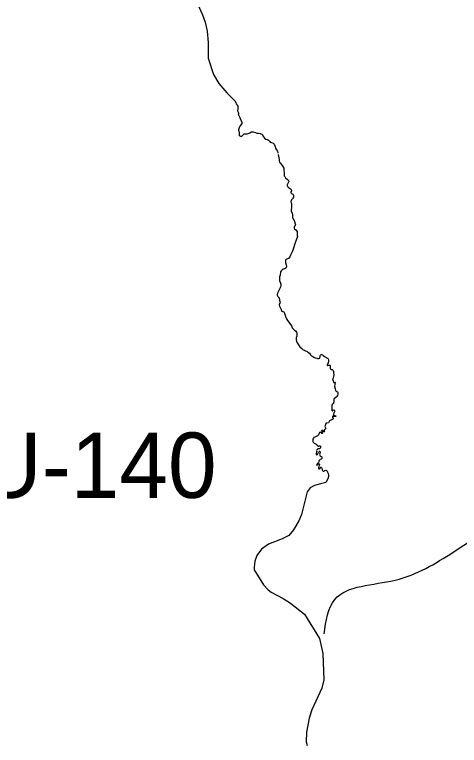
# Model space of a CAD drawing. Extents: x 553962 to 842807, y 8883888 to 9032388.
# Drawn here: x 744427 to 747148, y 8952044 to 8956516 of the extents above; entities that cross this region are included whole.
import ezdxf

# ---------------------------------------------------------------- set-up
doc = ezdxf.new("R2010")
doc.units = 0
doc.header["$LTSCALE"] = 150
for name, color, linetype, lineweight in [('20', 7, 'Continuous', 35), ('24', 7, 'Continuous', 25), ('40', 7, 'Continuous', 60)]:
    doc.layers.add(name, color=color, linetype=linetype, lineweight=lineweight)

msp = doc.modelspace()

# ---------------------------------------------------------------- linework, layer by layer
at = {"layer": '20'}
for points in [[(741757, 8951391.8), (741904.4, 8951303.2), (742026.6, 8951176.8), (742304.6, 8950915.5), (742553.1, 8950628.9), (742856.4, 8950633.1), (743104.9, 8950346.5), (743302.9, 8949756.4), (743471.4, 8949482.4), (743781.4, 8949069.4), (744156.3, 8948824.9), (744438.5, 8948774.4), (744746, 8948580.5), (745015.6, 8948374), (745120.9, 8948171.6), (745500, 8948121.1), (745748.5, 8948239.1), (746009.6, 8948243.3), (746679.4, 8948053.6), (747265.2, 8947722.8), (747890.7, 8948604.7), (747777, 8949723.8), (747824.3, 8950406.6), (748355.1, 8950776.4), (748829, 8950814.3), (749445, 8951136.8), (749729.3, 8951326.4), (749909.4, 8951867), (749937.8, 8952123), (749824.1, 8952511.9), (749824.1, 8952786.9), (749719.8, 8953213.6), (749691.4, 8953460.2), (750127.4, 8954143), (750298, 8954247.3), (750440.1, 8954474.9), (749975.7, 8955233.6), (749833.6, 8955394.8), (749729.3, 8955688.8), (749663, 8955944.8), (749511.3, 8956134.5), (749520.8, 8956694), (749454.5, 8957082.8), (749407.1, 8957206.1), (749511.3, 8957613.9), (749501.9, 8958116.5), (749492.4, 8958571.7), (749350.2, 8959169.2), (748629.9, 8959283), (747966.5, 8959131.2), (747720.1, 8958913.1), (747577.9, 8958751.9), (747416.8, 8958761.4), (747094.6, 8959093.3), (746775.2, 8959415.7), (746424.5, 8959510.6), (745818, 8959510.6), (745315.7, 8959567.5), (745115.2, 8959512.3), (745104.4, 8959700.2), (745113.1, 8959996.1), (744921, 8960244.5), (744724.5, 8960047.9), (744571.3, 8959890.3), (744456.8, 8959851.4), (744359.7, 8959812.5), (744359.7, 8959667.8), (744340.3, 8959564.1), (744346.8, 8959384.8), (744264.7, 8959300.6), (744137.4, 8959196.9), (744113.6, 8959086.8), (744096.4, 8959067.3), (744048.9, 8959026.3), (743982, 8959022), (743941, 8959063), (743822.2, 8959140.8), (743692.7, 8959099.7), (743621.5, 8959093.2), (743530.8, 8959101.9), (743476.8, 8959114.8), (743425, 8959104), (743373.2, 8959080.3), (743258.8, 8959225), (743142.3, 8959307.1), (743027.9, 8959320), (742881.1, 8959365.4), (742714.4, 8959394.5), (742487.7, 8959307.1), (742371.2, 8959051.1), (742410, 8958581.3)], [(742410, 8958581.3), (742371.2, 8959051.1), (742487.7, 8959307.1), (742714.4, 8959394.5), (742881.1, 8959365.4), (743027.9, 8959320), (743142.3, 8959307.1), (743258.8, 8959225), (743373.2, 8959080.3), (743425, 8959104), (743476.8, 8959114.8), (743530.8, 8959101.9), (743621.5, 8959093.2), (743692.7, 8959099.7), (743822.2, 8959140.8), (743941, 8959063), (743982, 8959022), (744048.9, 8959026.3), (744096.4, 8959067.3), (744113.6, 8959086.8), (744137.4, 8959196.9), (744264.7, 8959300.6), (744346.8, 8959384.8), (744340.3, 8959564.1), (744359.7, 8959667.8), (744359.7, 8959812.5), (744456.8, 8959851.4), (744571.3, 8959890.3), (744724.5, 8960047.9), (744921, 8960244.5), (745113.1, 8959996.1), (745104.4, 8959700.2), (745115.2, 8959512.3), (745315.7, 8959567.5), (745818, 8959510.6), (746424.5, 8959510.6), (746775.2, 8959415.7), (747094.6, 8959093.3), (747416.8, 8958761.4), (747577.9, 8958751.9), (747720.1, 8958913.1), (747966.5, 8959131.2), (748629.9, 8959283), (749350.2, 8959169.2), (749492.4, 8958571.7), (749501.9, 8958116.5), (749511.3, 8957613.9), (749407.1, 8957206.1), (749454.5, 8957082.8), (749520.8, 8956694), (749511.3, 8956134.5), (749663, 8955944.8), (749729.3, 8955688.8), (749833.6, 8955394.8), (749975.7, 8955233.6), (750440.1, 8954474.9), (750298, 8954247.3), (750127.4, 8954143), (749691.4, 8953460.2), (749719.8, 8953213.6), (749824.1, 8952786.9), (749824.1, 8952511.9), (749937.8, 8952123), (749909.4, 8951867), (749729.3, 8951326.4), (749445, 8951136.8), (748829, 8950814.3), (748355.1, 8950776.4), (747954.2, 8950580.2)], [(742410, 8958581.3), (742371.2, 8959051.1), (742487.7, 8959307.1), (742714.4, 8959394.5), (742881.1, 8959365.4), (743027.9, 8959320), (743142.3, 8959307.1), (743258.8, 8959225), (743373.2, 8959080.3), (743425, 8959104), (743476.8, 8959114.8), (743530.8, 8959101.9), (743621.5, 8959093.2), (743692.7, 8959099.7), (743822.2, 8959140.8), (743941, 8959063), (743982, 8959022), (744048.9, 8959026.3), (744096.4, 8959067.3), (744113.6, 8959086.8), (744137.4, 8959196.9), (744264.7, 8959300.6), (744346.8, 8959384.8), (744340.3, 8959564.1), (744359.7, 8959667.8), (744359.7, 8959812.5), (744456.8, 8959851.4), (744571.3, 8959890.3), (744724.5, 8960047.9), (744921, 8960244.5), (745113.1, 8959996.1), (745104.4, 8959700.2), (745115.2, 8959512.3), (745315.7, 8959567.5), (745818, 8959510.6), (746424.5, 8959510.6), (746775.2, 8959415.7), (747094.6, 8959093.3), (747416.8, 8958761.4), (747577.9, 8958751.9), (747720.1, 8958913.1), (747966.5, 8959131.2), (748629.9, 8959283), (749350.2, 8959169.2), (749492.4, 8958571.7), (749501.9, 8958116.5), (749511.3, 8957613.9), (749407.1, 8957206.1), (749454.5, 8957082.8), (749520.8, 8956694), (749511.3, 8956134.5), (749663, 8955944.8), (749729.3, 8955688.8), (749833.6, 8955394.8), (749975.7, 8955233.6), (750440.1, 8954474.9), (750298, 8954247.3), (750127.4, 8954143), (749691.4, 8953460.2), (749719.8, 8953213.6), (749824.1, 8952786.9), (749824.1, 8952511.9), (749937.8, 8952123), (749909.4, 8951867), (749729.3, 8951326.4), (749445, 8951136.8), (748829, 8950814.3), (748355.1, 8950776.4), (747954.2, 8950580.2)], [(742410, 8958581.3), (742371.2, 8959051.1), (742487.7, 8959307.1), (742714.4, 8959394.5), (742881.1, 8959365.4), (743027.9, 8959320), (743142.3, 8959307.1), (743258.8, 8959225), (743373.2, 8959080.3), (743425, 8959104), (743476.8, 8959114.8), (743530.8, 8959101.9), (743621.5, 8959093.2), (743692.7, 8959099.7), (743822.2, 8959140.8), (743941, 8959063), (743982, 8959022), (744048.9, 8959026.3), (744096.4, 8959067.3), (744113.6, 8959086.8), (744137.4, 8959196.9), (744264.7, 8959300.6), (744346.8, 8959384.8), (744340.3, 8959564.1), (744359.7, 8959667.8), (744359.7, 8959812.5), (744456.8, 8959851.4), (744571.3, 8959890.3), (744724.5, 8960047.9), (744921, 8960244.5), (745113.1, 8959996.1), (745104.4, 8959700.2), (745115.2, 8959512.3), (745315.7, 8959567.5), (745818, 8959510.6), (746424.5, 8959510.6), (746775.2, 8959415.7), (747094.6, 8959093.3), (747416.8, 8958761.4), (747577.9, 8958751.9), (747720.1, 8958913.1), (747966.5, 8959131.2), (748629.9, 8959283), (749350.2, 8959169.2), (749492.4, 8958571.7), (749501.9, 8958116.5), (749511.3, 8957613.9), (749407.1, 8957206.1), (749454.5, 8957082.8), (749520.8, 8956694), (749511.3, 8956134.5), (749663, 8955944.8), (749729.3, 8955688.8), (749833.6, 8955394.8), (749975.7, 8955233.6), (750440.1, 8954474.9), (750298, 8954247.3), (750127.4, 8954143), (749691.4, 8953460.2), (749719.8, 8953213.6), (749824.1, 8952786.9), (749824.1, 8952511.9), (749937.8, 8952123), (749909.4, 8951867), (749729.3, 8951326.4), (749445, 8951136.8), (748829, 8950814.3), (748355.1, 8950776.4), (747954.2, 8950580.2)]]:
    msp.add_spline(points, degree=3, dxfattribs=at)
at = {"layer": '24'}
for points in [[(745520, 8956644.2), (745577.4, 8956515), (745592.3, 8956470.8), (745605.1, 8956415.6), (745612.4, 8956345.1), (745611.7, 8956249.8), (745643.2, 8956150.5), (745677.6, 8956094.2), (745726.6, 8956036.8), (745776.2, 8955987)], [(745776.2, 8955987), (745777.3, 8955982.8), (745780.4, 8955977.4), (745783.5, 8955969.7), (745788.5, 8955961.6), (745792.3, 8955955.1), (745793.5, 8955951.2), (745793.5, 8955944.7), (745792, 8955937.4), (745791.6, 8955927), (745792.7, 8955922.8), (745796.2, 8955915.5), (745797, 8955910.1), (745795.5, 8955904.6)], [(745795.5, 8955904.6), (745798.7, 8955899.3), (745802.4, 8955891.4), (745806.7, 8955879.7), (745815.1, 8955862.3), (745817.2, 8955857), (745816.7, 8955850.6), (745813.5, 8955843.2), (745806.1, 8955833.1), (745800.3, 8955823.1), (745797.6, 8955812), (745801.9, 8955792.9), (745801.9, 8955780.2), (745801.9, 8955775.1)], [(745801.9, 8955775.5), (745809.8, 8955773.2), (745814.5, 8955772.5), (745817.8, 8955773.2), (745822.5, 8955775.8), (745828.2, 8955782.8), (745831.2, 8955786.2), (745835.5, 8955787.5), (745843.2, 8955787.5), (745851.8, 8955787.2), (745862.2, 8955790.5), (745866.5, 8955792.5), (745875.8, 8955797.8), (745881.5, 8955798.8), (745886.8, 8955797.8), (745900.2, 8955795.5), (745905.8, 8955793.5), (745911.8, 8955791.5), (745916.6, 8955790.9)], [(745919.6, 8955789.7), (745929.6, 8955788.8), (745934.3, 8955787.1), (745941, 8955784.1), (745946, 8955774.8), (745949.3, 8955768.1), (745956.6, 8955759.5), (745964.3, 8955754.8), (745973.6, 8955751.8), (745980.6, 8955747.8), (745987, 8955741.5), (745991.6, 8955736.5), (745998.3, 8955733.8), (746008.3, 8955729.5), (746015, 8955723.2), (746019, 8955713.9), (746020.6, 8955706.5), (746023.4, 8955698.3), (746030.4, 8955688.3), (746034.8, 8955681.3), (746037.4, 8955671.3), (746038.2, 8955668.8)], [(746040.4, 8955660.6), (746041.4, 8955650.4), (746045.4, 8955629.4), (746046.8, 8955620.7), (746048.8, 8955614.1), (746053.1, 8955606.8), (746068.8, 8955585.8), (746073.5, 8955576.2), (746075.2, 8955561.2), (746075.5, 8955550.5), (746075.5, 8955537.6), (746076.2, 8955529.6), (746079.5, 8955525.2), (746084.5, 8955518.2), (746097.8, 8955506.2), (746103.2, 8955501.9), (746104.5, 8955491.9), (746103.5, 8955489.9), (746099.2, 8955481.7), (746095.5, 8955474.4), (746095.5, 8955469.4), (746096.8, 8955464.7), (746102.2, 8955459.1), (746108.5, 8955453.8), (746115.5, 8955449.4), (746119.5, 8955446.8), (746121.5, 8955442.4), (746121.8, 8955437.8), (746117.5, 8955430.8), (746116.5, 8955428.1), (746118.5, 8955423.5), (746120.8, 8955421.5), (746124.8, 8955418.8), (746128.5, 8955416.5), (746132.2, 8955413.8), (746133.5, 8955411.5), (746134.2, 8955408.1), (746133.8, 8955403.8), (746132.8, 8955399.8), (746130.2, 8955391.9), (746126.5, 8955387.9), (746121.5, 8955382.6), (746119.2, 8955377.3), (746118.2, 8955373.3), (746119.2, 8955364.6), (746120.5, 8955358.3), (746120.7, 8955338)], [(746120.7, 8955338), (746120.5, 8955336), (746118.8, 8955322.3), (746118.8, 8955316.3), (746120.2, 8955312.3), (746121.5, 8955307.3), (746124.8, 8955301), (746127.9, 8955292.8), (746128.2, 8955285.1), (746126.9, 8955279.1), (746126.9, 8955274.1), (746128.9, 8955268.2), (746134.6, 8955259.5), (746140.2, 8955249.8), (746144.6, 8955234.8), (746144.9, 8955229.5), (746142.2, 8955222.2), (746137.9, 8955218.5), (746136.6, 8955214.5), (746137.6, 8955209.5), (746140.6, 8955205.6), (746148.6, 8955198.6), (746155.3, 8955188.3), (746156.6, 8955182.3), (746156.3, 8955172.3), (746156.3, 8955164.4), (746157, 8955158.7), (746156.3, 8955151.4), (746151, 8955141.7), (746143, 8955120.1), (746131.8, 8955081.5), (746127.2, 8955067.9), (746117.2, 8955047.6), (746110.2, 8955032.9), (746102.8, 8955023.9), (746091.8, 8955019.3), (746086.5, 8955015.4), (746084.8, 8955011.4), (746084.8, 8955006.1), (746084.8, 8954999.7), (746088.5, 8954985.8), (746091.5, 8954975.8), (746091.1, 8954971.8), (746089.1, 8954968.1), (746085.8, 8954964.4), (746079.8, 8954960.8), (746075.1, 8954959.1), (746068.8, 8954957.4), (746059.1, 8954950.1), (746053.1, 8954941.1), (746052.1, 8954922.5), (746048.8, 8954911.5), (746048.1, 8954903.8), (746047.8, 8954894.6), (746048.5, 8954888.6), (746050.5, 8954882.9), (746053.1, 8954873.3), (746055.5, 8954866), (746055.1, 8954858.3), (746053.8, 8954849.3), (746051.1, 8954844.6), (746049.5, 8954840), (746042.8, 8954828), (746036.5, 8954810.7), (746034.1, 8954803.3), (746033.5, 8954798.3), (746037.8, 8954790.7), (746040.5, 8954788.4), (746044.8, 8954782.4), (746046.5, 8954778.1), (746047.5, 8954772.4), (746048.8, 8954765.8), (746050.8, 8954761.1), (746051.5, 8954757.4), (746049.5, 8954751.1), (746045.8, 8954744.5), (746045.8, 8954739.1), (746047.8, 8954731.1), (746052.5, 8954723.5), (746057.8, 8954711.8), (746060.8, 8954702.2), (746063.5, 8954700.2), (746066.5, 8954700.5), (746069.1, 8954700.2), (746075.1, 8954697.5), (746078.5, 8954689.5), (746080.5, 8954683.2), (746081.8, 8954677.2), (746085.8, 8954663), (746090.5, 8954653.3), (746097.8, 8954643.3), (746110.5, 8954625), (746120.5, 8954611.7), (746125.8, 8954599.7), (746130.8, 8954592.1), (746137.1, 8954586.4), (746146.8, 8954578.4), (746151.5, 8954572.2), (746153.2, 8954566.5), (746154.5, 8954559.2), (746154.5, 8954553.9)], [(746154.5, 8954553.9), (746152.9, 8954547.5), (746150.5, 8954538.2), (746149.9, 8954525.6), (746151.9, 8954516.2), (746156.9, 8954507.2), (746163.9, 8954495.6), (746172.2, 8954483.9), (746183.9, 8954472.6), (746193, 8954465.1), (746200, 8954462.1), (746207.3, 8954459.4), (746216.3, 8954455.1), (746222, 8954450.4), (746230.6, 8954444.4), (746238, 8954434.4), (746242.6, 8954427.1), (746251.3, 8954423.1), (746257.6, 8954419.8), (746266.6, 8954415.8), (746275.3, 8954413.1), (746280.3, 8954412.1), (746289.3, 8954412.1), (746294.6, 8954414.1), (746295.6, 8954416.8), (746296.3, 8954420.8), (746296.3, 8954425.8), (746296, 8954428.5), (746298.3, 8954432.8), (746302, 8954436.4), (746304.3, 8954436.4), (746310.3, 8954434.8), (746315.3, 8954430.8), (746323.6, 8954423.8), (746330.6, 8954420.5), (746336.3, 8954416.5), (746341.3, 8954414.5), (746343.3, 8954412.8), (746345.3, 8954408.5), (746346.6, 8954401.5), (746346.6, 8954393.8), (746344.6, 8954385.5), (746340.6, 8954379.2), (746339.8, 8954375.6), (746338.8, 8954372.9), (746339.1, 8954370.6), (746340.8, 8954368.6), (746343.1, 8954368.6), (746345.8, 8954370.2), (746348.1, 8954371.2), (746352.5, 8954371.6), (746355.1, 8954371.2), (746357.8, 8954368.2), (746358.1, 8954360.9), (746358.1, 8954353.6), (746358.8, 8954349.3), (746361.1, 8954345.9), (746364.8, 8954344.6), (746369.1, 8954343.6), (746372.5, 8954341.9), (746375.8, 8954337.9), (746377.8, 8954332.6), (746378.8, 8954324), (746380.1, 8954311), (746378.8, 8954301), (746377.1, 8954293), (746374.1, 8954286.3), (746372.5, 8954281.3), (746375.5, 8954276.7), (746377.1, 8954274.7), (746377.5, 8954271), (746377.5, 8954268), (746377.8, 8954266), (746380.5, 8954264.5), (746384.2, 8954265.1), (746387.2, 8954265.8), (746390.5, 8954263.1), (746389.2, 8954259.5), (746387.2, 8954257.1), (746385.5, 8954249.5), (746384.9, 8954242.2), (746386.2, 8954236.8), (746387.2, 8954232.5), (746388.2, 8954225.5), (746390.2, 8954218.5), (746392.2, 8954214.5), (746399.5, 8954209.5), (746402.9, 8954206.9), (746404.9, 8954203.5), (746405.5, 8954199.5), (746405.2, 8954192.6), (746402.9, 8954185.2), (746398.5, 8954179.6), (746393.5, 8954174.6), (746383.2, 8954164.7), (746381.2, 8954161.7), (746380.2, 8954156.7), (746379.8, 8954149.7), (746379.5, 8954146), (746379.2, 8954140.7), (746377.8, 8954137.1)], [(746377.8, 8954137.1), (746373.2, 8954134.1), (746369.8, 8954129.4), (746368.2, 8954124.4), (746368.5, 8954115.7), (746368.2, 8954106.1), (746367.2, 8954096.8), (746368.2, 8954092.8), (746369.8, 8954090.8), (746372.2, 8954091.8), (746374.5, 8954094.1), (746376.5, 8954095.8), (746379.8, 8954097.1), (746383.2, 8954096.4), (746384.5, 8954093.8), (746385.5, 8954090.1), (746382.5, 8954080.4), (746378.9, 8954072.5), (746377.9, 8954068.9), (746378.2, 8954065.9), (746380.2, 8954063.2), (746382.2, 8954063.2), (746384.5, 8954063.2), (746391.2, 8954061.5), (746392.2, 8954059.9), (746391.9, 8954056.9), (746388.9, 8954055.6), (746384.9, 8954055.6), (746381.2, 8954056.9), (746376.5, 8954058.2), (746373.5, 8954058.5), (746371.9, 8954056.6), (746372.5, 8954052.6), (746375.2, 8954048.2), (746376.9, 8954042.2), (746374.2, 8954037.9), (746369.5, 8954037.6), (746363.2, 8954034.9), (746356.9, 8954032.9), (746354.5, 8954030.2), (746351.8, 8954025.5), (746346.6, 8954016.9), (746334.2, 8954014.8), (746328.6, 8954009.4), (746326.7, 8954002.3), (746326, 8953996.1), (746328.4, 8953986.4), (746329.5, 8953983.4), (746328.4, 8953980.4), (746326, 8953977.8), (746321.9, 8953975.5), (746320.9, 8953972.1), (746321.3, 8953969.1), (746322.4, 8953965.2), (746321.1, 8953963.5), (746320, 8953963.7), (746318.3, 8953965), (746315.9, 8953967.6), (746314.2, 8953969.3), (746312.9, 8953970.6), (746311, 8953971.6), (746308.4, 8953971.6), (746305.9, 8953970.6), (746305.7, 8953968.4), (746306.7, 8953964.6), (746307.8, 8953961.8), (746309.9, 8953958.4), (746311, 8953956), (746310.4, 8953954.1), (746308.7, 8953952.8), (746306.7, 8953953), (746304.4, 8953955.4), (746300.7, 8953957.9), (746298.4, 8953959.6), (746296.2, 8953959.9), (746293.2, 8953958.1), (746290.6, 8953954.7), (746285.5, 8953944.9), (746279.8, 8953939.2), (746275.6, 8953937.2), (746263.8, 8953930), (746258.8, 8953928), (746255, 8953924.8), (746252.2, 8953917.3), (746252.4, 8953904.5), (746253.2, 8953900.2), (746255.8, 8953896.8), (746257.8, 8953894.4), (746259.9, 8953892.5), (746264.4, 8953890.5), (746267.8, 8953889.3), (746271.9, 8953888), (746274.3, 8953885.6), (746277.3, 8953881.6), (746279.2, 8953878.6), (746280.9, 8953877.1), (746282.8, 8953876.4), (746285.6, 8953875.8), (746288.2, 8953876), (746291, 8953877.3), (746293.1, 8953877.7)], [(746293.1, 8953877.7), (746295.3, 8953877.5), (746298.1, 8953875.1), (746299.4, 8953871.1), (746297.9, 8953865.1), (746296.6, 8953863.4), (746291.9, 8953859.5), (746288.9, 8953858.9), (746283.3, 8953858.2), (746280.7, 8953857.6), (746278, 8953854.8), (746276, 8953853.1), (746275.2, 8953848.2), (746275.4, 8953842.2), (746274.7, 8953839.4), (746273.2, 8953835.5), (746272.4, 8953832.1), (746271.5, 8953827.6), (746272.8, 8953825), (746275.4, 8953822.7), (746279.5, 8953823.8), (746282.9, 8953827.8), (746287, 8953835.3), (746288.5, 8953839.2), (746290.2, 8953843), (746292.7, 8953844.3), (746295.1, 8953843.7), (746296.8, 8953840.5), (746297.5, 8953837.5), (746295.3, 8953830.6), (746293.2, 8953823.5), (746293.6, 8953819.7), (746295.5, 8953815.2), (746299.2, 8953813.9), (746303.9, 8953810.9), (746306.2, 8953807.9), (746307.1, 8953803.6), (746306, 8953798.7), (746302.4, 8953794.8), (746296.4, 8953792.7), (746292.3, 8953789.7), (746289.3, 8953785), (746288.7, 8953778.4), (746285.9, 8953775.2), (746277.8, 8953767.9), (746275.4, 8953763.8), (746274.8, 8953761.2), (746276.9, 8953759.1), (746280.8, 8953761.2), (746284.6, 8953764.7), (746287.6, 8953766.6), (746290.4, 8953766.8), (746292.1, 8953765.3), (746292.6, 8953761.7), (746288.9, 8953753.1), (746286.6, 8953744.3), (746286.8, 8953739.8), (746288.3, 8953737.2), (746290.6, 8953736.6), (746293, 8953737), (746295.8, 8953737.9), (746298.1, 8953743.7), (746299.6, 8953745.6), (746302, 8953745.8), (746304.6, 8953743.7), (746306.1, 8953740.5), (746308, 8953731.5), (746309.3, 8953728.3), (746311, 8953725.7), (746314.4, 8953722.9), (746318.3, 8953722.5), (746322.8, 8953723.5), (746326.2, 8953725.7), (746331.8, 8953727.2), (746335.7, 8953727), (746338, 8953724.6), (746340.2, 8953721.8), (746341.9, 8953716.3), (746344.7, 8953708.2), (746348.3, 8953699.4), (746348.1, 8953692.5), (746346.2, 8953678.4)], [(746346.2, 8953678.4), (746330.9, 8953653.4), (746298.2, 8953643.5), (746262.8, 8953633.6), (746234.5, 8953620.8), (746216.3, 8953596.2), (746181.8, 8953456), (746166.7, 8953417.6), (746134.5, 8953363.3), (746104.1, 8953327.9), (746065.1, 8953308.8), (745980.6, 8953276), (745937, 8953245.1), (745909.1, 8953206.7), (745897.9, 8953170.8), (745892.2, 8953134.5), (745893.2, 8953117.8), (745949.7, 8953026.9), (745977.7, 8952995.6), (745997.7, 8952980.7), (746070, 8952943.1), (746115.7, 8952914.2), (746201.8, 8952846.4), (746292.8, 8952698.5), (746312.5, 8952605.7), (746318.5, 8952445.2), (746307.2, 8952394.6), (746245.1, 8952260.9), (746228.6, 8952210.8), (746212.4, 8952124.5), (746211.9, 8952065.4), (746216.3, 8952042.5)]]:
    msp.add_lwpolyline(points, dxfattribs=at)
msp.add_spline([(746320.5, 8952725.9), (746386.2, 8952936.5), (746754.7, 8953055.1), (747110, 8953226.2), (747465.2, 8953450.1), (747715.3, 8953581.7), (748044.2, 8953739.7), (748241.6, 8953884.6), (748728.5, 8954174.2), (748978.5, 8954147.9), (749307.5, 8954240.1), (749439.1, 8954503.4), (749689.1, 8954766.8)], degree=3, dxfattribs=at)

# ---------------------------------------------------------------- texts
at = {"layer": '40'}
msp.add_text('BU-140', height=400, dxfattribs=at).set_placement((743849.7, 8953558.5))

doc.saveas('drawing.dxf')
